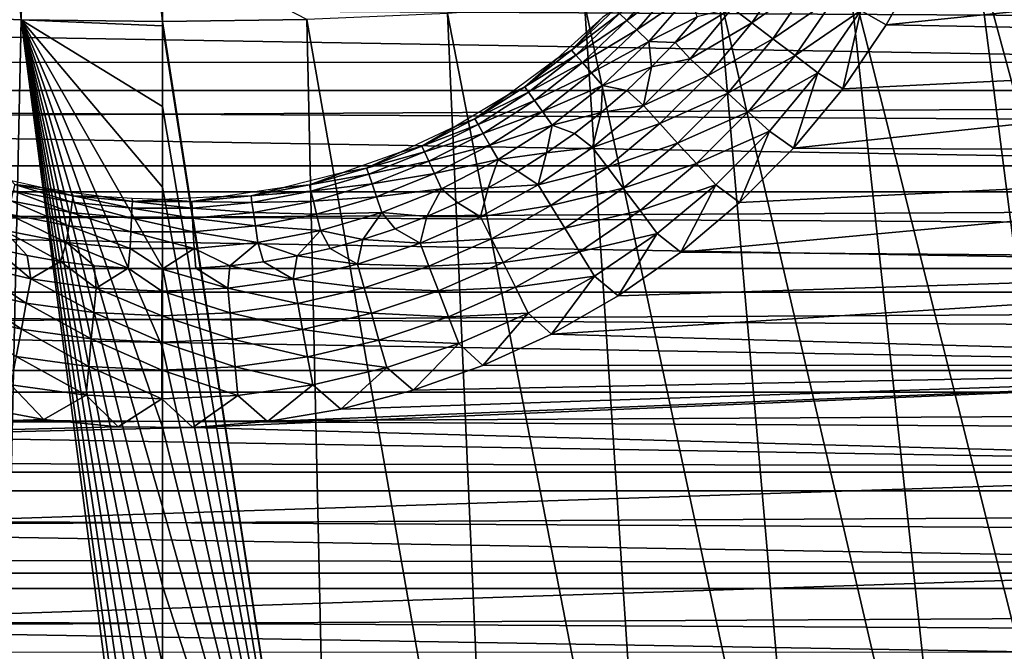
# Model space of a CAD drawing. Header units: millimetres. Extents: x -300 to 300, y -500 to 500.
# Tile 422 of 656: x -2 to 15, y -129 to -118. Entities that reach past the tile are written whole.
import ezdxf

# ---------------------------------------------------------------- set-up
doc = ezdxf.new("R2010")
doc.units = ezdxf.units.MM
doc.header["$LTSCALE"] = 81.481481
for name, color, linetype in [('19', 7, 'CONTINUOUS'), ('20', 7, 'CONTINUOUS'), ('34', 7, 'CONTINUOUS'), ('5', 7, 'CONTINUOUS'), ('51', 7, 'CONTINUOUS'), ('52', 7, 'CONTINUOUS'), ('6', 7, 'CONTINUOUS'), ('63', 7, 'CONTINUOUS')]:
    doc.layers.add(name, color=color, linetype=linetype)

msp = doc.modelspace()

# ---------------------------------------------------------------- linework, layer by layer
at = {"layer": '19', "color": 7, "linetype": 'CONTINUOUS'}
for points in [[(14.214, -116.495, 77.196), (19.152, -134.77, 77.173), (16.375, -116.029, 77.184), (14.214, -116.495, 77.196)], [(0, -117.77, 77.229), (2.519, -117.735, 77.228), (0, -116.419, 77.228), (0, -117.77, 77.229)], [(11.993, -116.887, 77.206), (16.623, -135.309, 77.188), (14.214, -116.495, 77.196), (11.993, -116.887, 77.206)], [(16.623, -135.309, 77.188), (19.152, -134.77, 77.173), (14.214, -116.495, 77.196), (16.623, -135.309, 77.188)], [(9.714, -117.206, 77.214), (14.026, -135.763, 77.201), (11.993, -116.887, 77.206), (9.714, -117.206, 77.214)], [(14.026, -135.763, 77.201), (16.623, -135.309, 77.188), (11.993, -116.887, 77.206), (14.026, -135.763, 77.201)], [(7.376, -117.454, 77.22), (11.361, -136.133, 77.212), (9.714, -117.206, 77.214), (7.376, -117.454, 77.22)], [(11.361, -136.133, 77.212), (14.026, -135.763, 77.201), (9.714, -117.206, 77.214), (11.361, -136.133, 77.212)], [(4.978, -117.63, 77.225), (8.626, -136.419, 77.221), (7.376, -117.454, 77.22), (4.978, -117.63, 77.225)], [(8.626, -136.419, 77.221), (11.361, -136.133, 77.212), (7.376, -117.454, 77.22), (8.626, -136.419, 77.221)], [(2.519, -117.735, 77.228), (5.821, -136.623, 77.227), (4.978, -117.63, 77.225), (2.519, -117.735, 77.228)], [(5.821, -136.623, 77.227), (8.626, -136.419, 77.221), (4.978, -117.63, 77.225), (5.821, -136.623, 77.227)], [(0, -117.77, 77.229), (2.946, -136.745, 77.231), (2.519, -117.735, 77.228), (0, -117.77, 77.229)], [(0, -117.84, 77.229), (2.946, -136.745, 77.231), (0, -117.77, 77.229), (0, -117.84, 77.229)], [(0, -119.255, 77.23), (2.946, -136.745, 77.231), (0, -117.84, 77.229), (0, -119.255, 77.23)], [(2.946, -136.745, 77.231), (5.821, -136.623, 77.227), (2.519, -117.735, 77.228), (2.946, -136.745, 77.231)], [(0, -120.665, 77.231), (2.946, -136.745, 77.231), (0, -119.255, 77.23), (0, -120.665, 77.231)], [(0, -122.07, 77.232), (2.946, -136.745, 77.231), (0, -120.665, 77.231), (0, -122.07, 77.232)], [(0, -123.469, 77.233), (2.946, -136.745, 77.231), (0, -122.07, 77.232), (0, -123.469, 77.233)], [(0, -124.863, 77.234), (2.946, -136.745, 77.231), (0, -123.469, 77.233), (0, -124.863, 77.234)], [(0, -126.252, 77.234), (2.946, -136.745, 77.231), (0, -124.863, 77.234), (0, -126.252, 77.234)], [(0, -127.635, 77.235), (2.946, -136.745, 77.231), (0, -126.252, 77.234), (0, -127.635, 77.235)], [(0, -129.013, 77.235), (2.946, -136.745, 77.231), (0, -127.635, 77.235), (0, -129.013, 77.235)]]:
    msp.add_3dface(points, dxfattribs=at)
at = {"layer": '20', "color": 7, "linetype": 'CONTINUOUS'}
for points in [[(-2.474, -117.736, 77.228), (-4.062, -98.397, 77.197), (-4.89, -117.635, 77.225), (-2.474, -117.736, 77.228)], [(-2.055, -98.482, 77.199), (-4.062, -98.397, 77.197), (-2.474, -117.736, 77.228), (-2.055, -98.482, 77.199)], [(0, -117.77, 77.229), (-2.055, -98.482, 77.199), (-2.474, -117.736, 77.228), (0, -117.77, 77.229)], [(0, -117.77, 77.229), (0, -116.419, 77.228), (-2.055, -98.482, 77.199), (0, -117.77, 77.229)], [(-2.474, -117.736, 77.228), (-4.89, -117.635, 77.225), (-2.893, -136.746, 77.231), (-2.474, -117.736, 77.228)], [(0, -136.785, 77.232), (-2.474, -117.736, 77.228), (-2.893, -136.746, 77.231), (0, -136.785, 77.232)], [(0, -136.785, 77.232), (0, -135.829, 77.233), (-2.474, -117.736, 77.228), (0, -136.785, 77.232)], [(0, -135.829, 77.233), (0, -134.476, 77.234), (-2.474, -117.736, 77.228), (0, -135.829, 77.233)], [(0, -134.476, 77.234), (0, -133.118, 77.234), (-2.474, -117.736, 77.228), (0, -134.476, 77.234)], [(0, -133.118, 77.234), (0, -131.755, 77.234), (-2.474, -117.736, 77.228), (0, -133.118, 77.234)], [(0, -131.755, 77.234), (0, -130.387, 77.235), (-2.474, -117.736, 77.228), (0, -131.755, 77.234)], [(0, -130.387, 77.235), (0, -129.013, 77.235), (-2.474, -117.736, 77.228), (0, -130.387, 77.235)], [(0, -129.013, 77.235), (0, -127.635, 77.235), (-2.474, -117.736, 77.228), (0, -129.013, 77.235)], [(0, -127.635, 77.235), (0, -126.252, 77.234), (-2.474, -117.736, 77.228), (0, -127.635, 77.235)], [(0, -126.252, 77.234), (0, -124.863, 77.234), (-2.474, -117.736, 77.228), (0, -126.252, 77.234)], [(0, -124.863, 77.234), (0, -123.469, 77.233), (-2.474, -117.736, 77.228), (0, -124.863, 77.234)], [(0, -123.469, 77.233), (0, -122.07, 77.232), (-2.474, -117.736, 77.228), (0, -123.469, 77.233)], [(0, -122.07, 77.232), (0, -120.665, 77.231), (-2.474, -117.736, 77.228), (0, -122.07, 77.232)], [(0, -120.665, 77.231), (0, -119.255, 77.23), (-2.474, -117.736, 77.228), (0, -120.665, 77.231)], [(0, -119.255, 77.23), (0, -117.84, 77.229), (-2.474, -117.736, 77.228), (0, -119.255, 77.23)], [(0, -117.84, 77.229), (0, -117.77, 77.229), (-2.474, -117.736, 77.228), (0, -117.84, 77.229)]]:
    msp.add_3dface(points, dxfattribs=at)
at = {"layer": '34', "color": 7, "linetype": 'CONTINUOUS'}
for points in [[(52.51, -117.19, 501.493), (52.235, -118.972, 501.493), (-52.51, -117.19, 501.493), (52.51, -117.19, 501.493)], [(-52.51, -117.19, 501.493), (52.235, -118.972, 501.493), (-52.235, -118.972, 501.493), (-52.51, -117.19, 501.493)], [(52.235, -118.972, 501.493), (51.9, -120.743, 501.493), (-52.235, -118.972, 501.493), (52.235, -118.972, 501.493)], [(-52.235, -118.972, 501.493), (51.9, -120.743, 501.493), (-51.9, -120.743, 501.493), (-52.235, -118.972, 501.493)], [(51.9, -120.743, 501.493), (51.504, -122.502, 501.493), (-51.9, -120.743, 501.493), (51.9, -120.743, 501.493)], [(-51.9, -120.743, 501.493), (51.504, -122.502, 501.493), (-51.504, -122.502, 501.493), (-51.9, -120.743, 501.493)], [(51.504, -122.502, 501.493), (51.049, -124.247, 501.493), (-51.504, -122.502, 501.493), (51.504, -122.502, 501.493)], [(-51.504, -122.502, 501.493), (51.049, -124.247, 501.493), (-51.049, -124.247, 501.493), (-51.504, -122.502, 501.493)], [(51.049, -124.247, 501.493), (50.535, -125.975, 501.493), (-51.049, -124.247, 501.493), (51.049, -124.247, 501.493)], [(-51.049, -124.247, 501.493), (50.535, -125.975, 501.493), (-50.535, -125.975, 501.493), (-51.049, -124.247, 501.493)], [(50.535, -125.975, 501.493), (49.963, -127.684, 501.493), (-50.535, -125.975, 501.493), (50.535, -125.975, 501.493)], [(-50.535, -125.975, 501.493), (49.963, -127.684, 501.493), (-49.963, -127.684, 501.493), (-50.535, -125.975, 501.493)], [(49.963, -127.684, 501.493), (49.332, -129.373, 501.493), (-49.963, -127.684, 501.493), (49.963, -127.684, 501.493)], [(-49.963, -127.684, 501.493), (49.332, -129.373, 501.493), (-49.332, -129.373, 501.493), (-49.963, -127.684, 501.493)]]:
    msp.add_3dface(points, dxfattribs=at)
at = {"layer": '5', "color": 7, "linetype": 'CONTINUOUS'}
for points in [[(161.625, -116.663, 11), (161.57, -118.481, 11), (-161.625, -116.664, 11), (161.625, -116.663, 11)], [(161.57, -118.481, 11), (-161.57, -118.482, 11), (-161.625, -116.664, 11), (161.57, -118.481, 11)], [(161.57, -118.481, 11), (161.514, -120.289, 11), (-161.57, -118.482, 11), (161.57, -118.481, 11)], [(161.514, -120.289, 11), (-161.514, -120.289, 11), (-161.57, -118.482, 11), (161.514, -120.289, 11)], [(161.514, -120.289, 11), (161.457, -122.085, 11), (-161.514, -120.289, 11), (161.514, -120.289, 11)], [(161.457, -122.085, 11), (-161.457, -122.086, 11), (-161.514, -120.289, 11), (161.457, -122.085, 11)], [(161.457, -122.085, 11), (161.398, -123.871, 11), (-161.457, -122.086, 11), (161.457, -122.085, 11)], [(161.398, -123.871, 11), (-161.398, -123.872, 11), (-161.457, -122.086, 11), (161.398, -123.871, 11)], [(161.398, -123.871, 11), (161.339, -125.648, 11), (-161.398, -123.872, 11), (161.398, -123.871, 11)], [(161.339, -125.648, 11), (-161.339, -125.648, 11), (-161.398, -123.872, 11), (161.339, -125.648, 11)], [(161.339, -125.648, 11), (161.278, -127.414, 11), (-161.339, -125.648, 11), (161.339, -125.648, 11)], [(161.278, -127.414, 11), (-161.278, -127.414, 11), (-161.339, -125.648, 11), (161.278, -127.414, 11)], [(161.278, -127.414, 11), (161.217, -129.17, 11), (-161.278, -127.414, 11), (161.278, -127.414, 11)], [(161.217, -129.17, 11), (-161.217, -129.171, 11), (-161.278, -127.414, 11), (161.217, -129.17, 11)]]:
    msp.add_3dface(points, dxfattribs=at)
at = {"layer": '51', "color": 7, "linetype": 'CONTINUOUS'}
for points in [[(13.309, -116.645, 545.993), (12.206, -117.574, 545.96), (12.649, -117.828, 545.993), (13.309, -116.645, 545.993)], [(10.299, -117.792, 545.479), (10.974, -116.809, 545.479), (9.956, -117.533, 545.2), (10.299, -117.792, 545.479)], [(10.299, -117.792, 545.479), (11.366, -117.052, 545.701), (10.974, -116.809, 545.479), (10.299, -117.792, 545.479)], [(10.667, -118.071, 545.701), (11.366, -117.052, 545.701), (10.299, -117.792, 545.479), (10.667, -118.071, 545.701)], [(10.667, -118.071, 545.701), (11.779, -117.308, 545.862), (11.366, -117.052, 545.701), (10.667, -118.071, 545.701)], [(11.054, -118.364, 545.862), (11.779, -117.308, 545.862), (10.667, -118.071, 545.701), (11.054, -118.364, 545.862)], [(11.054, -118.364, 545.862), (12.206, -117.574, 545.96), (11.779, -117.308, 545.862), (11.054, -118.364, 545.862)], [(9.219, -118.42, 545.2), (9.956, -117.533, 545.2), (8.956, -118.132, 544.87), (9.219, -118.42, 545.2)], [(8.956, -118.132, 544.87), (9.956, -117.533, 545.2), (9.344, -117.683, 544.87), (8.956, -118.132, 544.87)], [(9.219, -118.42, 545.2), (10.299, -117.792, 545.479), (9.956, -117.533, 545.2), (9.219, -118.42, 545.2)], [(11.455, -118.667, 545.96), (12.206, -117.574, 545.96), (11.054, -118.364, 545.862), (11.455, -118.667, 545.96)], [(12.206, -117.574, 545.96), (11.455, -118.667, 545.96), (11.888, -118.942, 545.993), (12.206, -117.574, 545.96)], [(12.649, -117.828, 545.993), (12.206, -117.574, 545.96), (11.888, -118.942, 545.993), (12.649, -117.828, 545.993)], [(9.536, -118.709, 545.479), (10.299, -117.792, 545.479), (9.219, -118.42, 545.2), (9.536, -118.709, 545.479)], [(9.536, -118.709, 545.479), (10.667, -118.071, 545.701), (10.299, -117.792, 545.479), (9.536, -118.709, 545.479)], [(8.546, -118.562, 544.87), (9.219, -118.42, 545.2), (8.956, -118.132, 544.87), (8.546, -118.562, 544.87)], [(9.877, -119.021, 545.701), (10.667, -118.071, 545.701), (9.536, -118.709, 545.479), (9.877, -119.021, 545.701)], [(9.877, -119.021, 545.701), (11.054, -118.364, 545.862), (10.667, -118.071, 545.701), (9.877, -119.021, 545.701)], [(10.236, -119.348, 545.862), (11.054, -118.364, 545.862), (9.877, -119.021, 545.701), (10.236, -119.348, 545.862)], [(10.236, -119.348, 545.862), (11.455, -118.667, 545.96), (11.054, -118.364, 545.862), (10.236, -119.348, 545.862)], [(8.115, -118.971, 544.87), (8.403, -119.235, 545.2), (8.546, -118.562, 544.87), (8.115, -118.971, 544.87)], [(8.403, -119.235, 545.2), (9.536, -118.709, 545.479), (9.219, -118.42, 545.2), (8.403, -119.235, 545.2)], [(8.403, -119.235, 545.2), (9.219, -118.42, 545.2), (8.546, -118.562, 544.87), (8.403, -119.235, 545.2)], [(8.692, -119.552, 545.479), (9.536, -118.709, 545.479), (8.403, -119.235, 545.2), (8.692, -119.552, 545.479)], [(8.692, -119.552, 545.479), (9.877, -119.021, 545.701), (9.536, -118.709, 545.479), (8.692, -119.552, 545.479)], [(10.607, -119.687, 545.96), (11.455, -118.667, 545.96), (10.236, -119.348, 545.862), (10.607, -119.687, 545.96)], [(11.455, -118.667, 545.96), (10.607, -119.687, 545.96), (11.03, -119.98, 545.993), (11.455, -118.667, 545.96)], [(11.888, -118.942, 545.993), (11.455, -118.667, 545.96), (11.03, -119.98, 545.993), (11.888, -118.942, 545.993)], [(7.665, -119.358, 544.87), (8.403, -119.235, 545.2), (8.115, -118.971, 544.87), (7.665, -119.358, 544.87)], [(9.002, -119.893, 545.701), (9.877, -119.021, 545.701), (8.692, -119.552, 545.479), (9.002, -119.893, 545.701)], [(9.002, -119.893, 545.701), (10.236, -119.348, 545.862), (9.877, -119.021, 545.701), (9.002, -119.893, 545.701)], [(7.515, -119.97, 545.2), (8.692, -119.552, 545.479), (8.403, -119.235, 545.2), (7.515, -119.97, 545.2)], [(7.515, -119.97, 545.2), (8.403, -119.235, 545.2), (7.665, -119.358, 544.87), (7.515, -119.97, 545.2)], [(7.197, -119.723, 544.87), (7.515, -119.97, 545.2), (7.665, -119.358, 544.87), (7.197, -119.723, 544.87)], [(9.329, -120.253, 545.862), (10.236, -119.348, 545.862), (9.002, -119.893, 545.701), (9.329, -120.253, 545.862)], [(9.329, -120.253, 545.862), (10.607, -119.687, 545.96), (10.236, -119.348, 545.862), (9.329, -120.253, 545.862)], [(7.773, -120.313, 545.479), (8.692, -119.552, 545.479), (7.515, -119.97, 545.2), (7.773, -120.313, 545.479)], [(7.773, -120.313, 545.479), (9.002, -119.893, 545.701), (8.692, -119.552, 545.479), (7.773, -120.313, 545.479)], [(6.711, -120.064, 544.87), (7.515, -119.97, 545.2), (7.197, -119.723, 544.87), (6.711, -120.064, 544.87)], [(9.668, -120.625, 545.96), (10.607, -119.687, 545.96), (9.329, -120.253, 545.862), (9.668, -120.625, 545.96)], [(10.607, -119.687, 545.96), (9.668, -120.625, 545.96), (10.085, -120.935, 545.993), (10.607, -119.687, 545.96)], [(11.03, -119.98, 545.993), (10.607, -119.687, 545.96), (10.085, -120.935, 545.993), (11.03, -119.98, 545.993)], [(8.051, -120.682, 545.701), (9.002, -119.893, 545.701), (7.773, -120.313, 545.479), (8.051, -120.682, 545.701)], [(8.051, -120.682, 545.701), (9.329, -120.253, 545.862), (9.002, -119.893, 545.701), (8.051, -120.682, 545.701)], [(6.209, -120.382, 544.87), (6.563, -120.621, 545.2), (6.711, -120.064, 544.87), (6.209, -120.382, 544.87)], [(6.563, -120.621, 545.2), (7.773, -120.313, 545.479), (7.515, -119.97, 545.2), (6.563, -120.621, 545.2)], [(6.563, -120.621, 545.2), (7.515, -119.97, 545.2), (6.711, -120.064, 544.87), (6.563, -120.621, 545.2)], [(8.344, -121.07, 545.862), (9.329, -120.253, 545.862), (8.051, -120.682, 545.701), (8.344, -121.07, 545.862)], [(8.344, -121.07, 545.862), (9.668, -120.625, 545.96), (9.329, -120.253, 545.862), (8.344, -121.07, 545.862)], [(5.692, -120.674, 544.87), (6.563, -120.621, 545.2), (6.209, -120.382, 544.87), (5.692, -120.674, 544.87)], [(6.788, -120.987, 545.479), (7.773, -120.313, 545.479), (6.563, -120.621, 545.2), (6.788, -120.987, 545.479)], [(6.788, -120.987, 545.479), (8.051, -120.682, 545.701), (7.773, -120.313, 545.479), (6.788, -120.987, 545.479)], [(5.555, -121.181, 545.2), (6.788, -120.987, 545.479), (6.563, -120.621, 545.2), (5.555, -121.181, 545.2)], [(5.555, -121.181, 545.2), (6.563, -120.621, 545.2), (5.692, -120.674, 544.87), (5.555, -121.181, 545.2)], [(8.646, -121.472, 545.96), (9.668, -120.625, 545.96), (8.344, -121.07, 545.862), (8.646, -121.472, 545.96)], [(9.668, -120.625, 545.96), (8.646, -121.472, 545.96), (9.059, -121.799, 545.993), (9.668, -120.625, 545.96)], [(10.085, -120.935, 545.993), (9.668, -120.625, 545.96), (9.059, -121.799, 545.993), (10.085, -120.935, 545.993)], [(5.162, -120.94, 544.87), (5.555, -121.181, 545.2), (5.692, -120.674, 544.87), (5.162, -120.94, 544.87)], [(7.031, -121.379, 545.701), (8.051, -120.682, 545.701), (6.788, -120.987, 545.479), (7.031, -121.379, 545.701)], [(7.031, -121.379, 545.701), (8.344, -121.07, 545.862), (8.051, -120.682, 545.701), (7.031, -121.379, 545.701)], [(4.619, -121.18, 544.87), (5.555, -121.181, 545.2), (5.162, -120.94, 544.87), (4.619, -121.18, 544.87)], [(5.746, -121.566, 545.479), (6.788, -120.987, 545.479), (5.555, -121.181, 545.2), (5.746, -121.566, 545.479)], [(5.746, -121.566, 545.479), (7.031, -121.379, 545.701), (6.788, -120.987, 545.479), (5.746, -121.566, 545.479)], [(7.286, -121.793, 545.862), (8.344, -121.07, 545.862), (7.031, -121.379, 545.701), (7.286, -121.793, 545.862)], [(7.286, -121.793, 545.862), (8.646, -121.472, 545.96), (8.344, -121.07, 545.862), (7.286, -121.793, 545.862)], [(4.065, -121.393, 544.87), (4.499, -121.646, 545.2), (4.619, -121.18, 544.87), (4.065, -121.393, 544.87)], [(4.499, -121.646, 545.2), (5.555, -121.181, 545.2), (4.619, -121.18, 544.87), (4.499, -121.646, 545.2)], [(4.499, -121.646, 545.2), (5.746, -121.566, 545.479), (5.555, -121.181, 545.2), (4.499, -121.646, 545.2)], [(3.501, -121.579, 544.87), (4.499, -121.646, 545.2), (4.065, -121.393, 544.87), (3.501, -121.579, 544.87)], [(5.951, -121.979, 545.701), (7.031, -121.379, 545.701), (5.746, -121.566, 545.479), (5.951, -121.979, 545.701)], [(5.951, -121.979, 545.701), (7.286, -121.793, 545.862), (7.031, -121.379, 545.701), (5.951, -121.979, 545.701)], [(7.551, -122.22, 545.96), (8.646, -121.472, 545.96), (7.286, -121.793, 545.862), (7.551, -122.22, 545.96)], [(8.646, -121.472, 545.96), (7.551, -122.22, 545.96), (7.96, -122.567, 545.993), (8.646, -121.472, 545.96)], [(9.059, -121.799, 545.993), (8.646, -121.472, 545.96), (7.96, -122.567, 545.993), (9.059, -121.799, 545.993)], [(2.928, -121.737, 544.87), (3.406, -122.012, 545.2), (3.501, -121.579, 544.87), (2.928, -121.737, 544.87)], [(3.406, -122.012, 545.2), (4.499, -121.646, 545.2), (3.501, -121.579, 544.87), (3.406, -122.012, 545.2)], [(3.406, -122.012, 545.2), (4.654, -122.047, 545.479), (4.499, -121.646, 545.2), (3.406, -122.012, 545.2)], [(4.654, -122.047, 545.479), (5.746, -121.566, 545.479), (4.499, -121.646, 545.2), (4.654, -122.047, 545.479)], [(4.654, -122.047, 545.479), (5.951, -121.979, 545.701), (5.746, -121.566, 545.479), (4.654, -122.047, 545.479)], [(-3.428, -122.005, 545.2), (-2.306, -122.27, 545.2), (-2.95, -121.732, 544.87), (-3.428, -122.005, 545.2)], [(-2.95, -121.732, 544.87), (-2.306, -122.27, 545.2), (-2.371, -121.862, 544.87), (-2.95, -121.732, 544.87)], [(2.349, -121.867, 544.87), (3.406, -122.012, 545.2), (2.928, -121.737, 544.87), (2.349, -121.867, 544.87)], [(6.167, -122.415, 545.862), (7.286, -121.793, 545.862), (5.951, -121.979, 545.701), (6.167, -122.415, 545.862)], [(6.167, -122.415, 545.862), (7.551, -122.22, 545.96), (7.286, -121.793, 545.862), (6.167, -122.415, 545.862)], [(-3.546, -122.418, 545.479), (-2.385, -122.692, 545.479), (-3.428, -122.005, 545.2), (-3.546, -122.418, 545.479)], [(-3.428, -122.005, 545.2), (-2.385, -122.692, 545.479), (-2.306, -122.27, 545.2), (-3.428, -122.005, 545.2)], [(-2.371, -121.862, 544.87), (-2.306, -122.27, 545.2), (-1.786, -121.964, 544.87), (-2.371, -121.862, 544.87)], [(-2.306, -122.27, 545.2), (-1.164, -122.431, 545.2), (-1.786, -121.964, 544.87), (-2.306, -122.27, 545.2)], [(-1.786, -121.964, 544.87), (-1.164, -122.431, 545.2), (-1.197, -122.037, 544.87), (-1.786, -121.964, 544.87)], [(1.174, -122.04, 544.87), (2.283, -122.275, 545.2), (1.764, -121.968, 544.87), (1.174, -122.04, 544.87)], [(1.764, -121.968, 544.87), (2.283, -122.275, 545.2), (2.349, -121.867, 544.87), (1.764, -121.968, 544.87)], [(2.283, -122.275, 545.2), (3.406, -122.012, 545.2), (2.349, -121.867, 544.87), (2.283, -122.275, 545.2)], [(2.283, -122.275, 545.2), (3.523, -122.425, 545.479), (3.406, -122.012, 545.2), (2.283, -122.275, 545.2)], [(3.523, -122.425, 545.479), (4.654, -122.047, 545.479), (3.406, -122.012, 545.2), (3.523, -122.425, 545.479)], [(4.82, -122.477, 545.701), (5.951, -121.979, 545.701), (4.654, -122.047, 545.479), (4.82, -122.477, 545.701)], [(4.82, -122.477, 545.701), (6.167, -122.415, 545.862), (5.951, -121.979, 545.701), (4.82, -122.477, 545.701)], [(-1.197, -122.037, 544.87), (-1.164, -122.431, 545.2), (-0.605, -122.082, 544.87), (-1.197, -122.037, 544.87)], [(-1.164, -122.431, 545.2), (-0.012, -122.485, 545.2), (-0.605, -122.082, 544.87), (-1.164, -122.431, 545.2)], [(-0.605, -122.082, 544.87), (-0.012, -122.485, 545.2), (-0.011, -122.097, 544.87), (-0.605, -122.082, 544.87)], [(-0.012, -122.485, 545.2), (1.14, -122.433, 545.2), (-0.011, -122.097, 544.87), (-0.012, -122.485, 545.2)], [(-0.011, -122.097, 544.87), (1.14, -122.433, 545.2), (0.582, -122.083, 544.87), (-0.011, -122.097, 544.87)], [(0.582, -122.083, 544.87), (1.14, -122.433, 545.2), (1.174, -122.04, 544.87), (0.582, -122.083, 544.87)], [(1.14, -122.433, 545.2), (2.283, -122.275, 545.2), (1.174, -122.04, 544.87), (1.14, -122.433, 545.2)], [(3.523, -122.425, 545.479), (4.82, -122.477, 545.701), (4.654, -122.047, 545.479), (3.523, -122.425, 545.479)], [(-2.385, -122.692, 545.479), (-1.204, -122.858, 545.479), (-2.306, -122.27, 545.2), (-2.385, -122.692, 545.479)], [(-2.306, -122.27, 545.2), (-1.204, -122.858, 545.479), (-1.164, -122.431, 545.2), (-2.306, -122.27, 545.2)], [(1.14, -122.433, 545.2), (2.361, -122.697, 545.479), (2.283, -122.275, 545.2), (1.14, -122.433, 545.2)], [(2.361, -122.697, 545.479), (3.523, -122.425, 545.479), (2.283, -122.275, 545.2), (2.361, -122.697, 545.479)], [(6.391, -122.865, 545.96), (7.551, -122.22, 545.96), (6.167, -122.415, 545.862), (6.391, -122.865, 545.96)], [(7.551, -122.22, 545.96), (6.391, -122.865, 545.96), (6.796, -123.232, 545.993), (7.551, -122.22, 545.96)], [(7.96, -122.567, 545.993), (7.551, -122.22, 545.96), (6.796, -123.232, 545.993), (7.96, -122.567, 545.993)], [(-3.673, -122.862, 545.701), (-2.47, -123.146, 545.701), (-3.546, -122.418, 545.479), (-3.673, -122.862, 545.701)], [(-3.546, -122.418, 545.479), (-2.47, -123.146, 545.701), (-2.385, -122.692, 545.479), (-3.546, -122.418, 545.479)], [(-1.204, -122.858, 545.479), (-0.012, -122.915, 545.479), (-1.164, -122.431, 545.2), (-1.204, -122.858, 545.479)], [(-1.164, -122.431, 545.2), (-0.012, -122.915, 545.479), (-0.012, -122.485, 545.2), (-1.164, -122.431, 545.2)], [(-0.012, -122.485, 545.2), (1.18, -122.861, 545.479), (1.14, -122.433, 545.2), (-0.012, -122.485, 545.2)], [(-0.012, -122.915, 545.479), (1.18, -122.861, 545.479), (-0.012, -122.485, 545.2), (-0.012, -122.915, 545.479)], [(1.18, -122.861, 545.479), (2.361, -122.697, 545.479), (1.14, -122.433, 545.2), (1.18, -122.861, 545.479)], [(2.361, -122.697, 545.479), (3.649, -122.869, 545.701), (3.523, -122.425, 545.479), (2.361, -122.697, 545.479)], [(3.649, -122.869, 545.701), (4.82, -122.477, 545.701), (3.523, -122.425, 545.479), (3.649, -122.869, 545.701)], [(3.649, -122.869, 545.701), (4.996, -122.931, 545.862), (4.82, -122.477, 545.701), (3.649, -122.869, 545.701)], [(4.996, -122.931, 545.862), (6.167, -122.415, 545.862), (4.82, -122.477, 545.701), (4.996, -122.931, 545.862)], [(4.996, -122.931, 545.862), (6.391, -122.865, 545.96), (6.167, -122.415, 545.862), (4.996, -122.931, 545.862)], [(-2.47, -123.146, 545.701), (-1.247, -123.318, 545.701), (-2.385, -122.692, 545.479), (-2.47, -123.146, 545.701)], [(-2.385, -122.692, 545.479), (-1.247, -123.318, 545.701), (-1.204, -122.858, 545.479), (-2.385, -122.692, 545.479)], [(1.18, -122.861, 545.479), (2.446, -123.151, 545.701), (2.361, -122.697, 545.479), (1.18, -122.861, 545.479)], [(2.446, -123.151, 545.701), (3.649, -122.869, 545.701), (2.361, -122.697, 545.479), (2.446, -123.151, 545.701)], [(-3.673, -122.862, 545.701), (-2.56, -123.624, 545.862), (-2.47, -123.146, 545.701), (-3.673, -122.862, 545.701)], [(-1.247, -123.318, 545.701), (-0.012, -123.376, 545.701), (-1.204, -122.858, 545.479), (-1.247, -123.318, 545.701)], [(-1.204, -122.858, 545.479), (-0.012, -123.376, 545.701), (-0.012, -122.915, 545.479), (-1.204, -122.858, 545.479)], [(-0.012, -122.915, 545.479), (1.222, -123.32, 545.701), (1.18, -122.861, 545.479), (-0.012, -122.915, 545.479)], [(1.222, -123.32, 545.701), (2.446, -123.151, 545.701), (1.18, -122.861, 545.479), (1.222, -123.32, 545.701)], [(2.446, -123.151, 545.701), (3.781, -123.337, 545.862), (3.649, -122.869, 545.701), (2.446, -123.151, 545.701)], [(3.781, -123.337, 545.862), (4.996, -122.931, 545.862), (3.649, -122.869, 545.701), (3.781, -123.337, 545.862)], [(5.177, -123.4, 545.96), (6.391, -122.865, 545.96), (4.996, -122.931, 545.862), (5.177, -123.4, 545.96)], [(6.391, -122.865, 545.96), (5.177, -123.4, 545.96), (5.595, -123.783, 545.993), (6.391, -122.865, 545.96)], [(6.796, -123.232, 545.993), (6.391, -122.865, 545.96), (5.595, -123.783, 545.993), (6.796, -123.232, 545.993)], [(-0.012, -123.376, 545.701), (1.222, -123.32, 545.701), (-0.012, -122.915, 545.479), (-0.012, -123.376, 545.701)], [(3.781, -123.337, 545.862), (5.177, -123.4, 545.96), (4.996, -122.931, 545.862), (3.781, -123.337, 545.862)], [(-2.56, -123.624, 545.862), (-1.292, -123.802, 545.862), (-2.47, -123.146, 545.701), (-2.56, -123.624, 545.862)], [(-2.47, -123.146, 545.701), (-1.292, -123.802, 545.862), (-1.247, -123.318, 545.701), (-2.47, -123.146, 545.701)], [(1.222, -123.32, 545.701), (2.534, -123.629, 545.862), (2.446, -123.151, 545.701), (1.222, -123.32, 545.701)], [(2.534, -123.629, 545.862), (3.781, -123.337, 545.862), (2.446, -123.151, 545.701), (2.534, -123.629, 545.862)], [(-1.292, -123.802, 545.862), (-0.013, -123.862, 545.862), (-1.247, -123.318, 545.701), (-1.292, -123.802, 545.862)], [(-1.247, -123.318, 545.701), (-0.013, -123.862, 545.862), (-0.012, -123.376, 545.701), (-1.247, -123.318, 545.701)], [(-0.013, -123.862, 545.862), (1.266, -123.804, 545.862), (-0.012, -123.376, 545.701), (-0.013, -123.862, 545.862)], [(-0.012, -123.376, 545.701), (1.266, -123.804, 545.862), (1.222, -123.32, 545.701), (-0.012, -123.376, 545.701)], [(1.266, -123.804, 545.862), (2.534, -123.629, 545.862), (1.222, -123.32, 545.701), (1.266, -123.804, 545.862)], [(2.534, -123.629, 545.862), (3.918, -123.82, 545.96), (3.781, -123.337, 545.862), (2.534, -123.629, 545.862)], [(3.918, -123.82, 545.96), (5.177, -123.4, 545.96), (3.781, -123.337, 545.862), (3.918, -123.82, 545.96)], [(5.177, -123.4, 545.96), (3.918, -123.82, 545.96), (4.38, -124.216, 545.993), (5.177, -123.4, 545.96)], [(5.595, -123.783, 545.993), (5.177, -123.4, 545.96), (4.38, -124.216, 545.993), (5.595, -123.783, 545.993)], [(-2.653, -124.118, 545.96), (-1.339, -124.302, 545.96), (-2.56, -123.624, 545.862), (-2.653, -124.118, 545.96)], [(-2.56, -123.624, 545.862), (-1.339, -124.302, 545.96), (-1.292, -123.802, 545.862), (-2.56, -123.624, 545.862)], [(1.266, -123.804, 545.862), (2.626, -124.123, 545.96), (2.534, -123.629, 545.862), (1.266, -123.804, 545.862)], [(2.626, -124.123, 545.96), (3.918, -123.82, 545.96), (2.534, -123.629, 545.862), (2.626, -124.123, 545.96)], [(-1.339, -124.302, 545.96), (-0.013, -124.365, 545.96), (-1.292, -123.802, 545.862), (-1.339, -124.302, 545.96)], [(-1.292, -123.802, 545.862), (-0.013, -124.365, 545.96), (-0.013, -123.862, 545.862), (-1.292, -123.802, 545.862)], [(-0.013, -123.862, 545.862), (1.312, -124.305, 545.96), (1.266, -123.804, 545.862), (-0.013, -123.862, 545.862)], [(-0.013, -124.365, 545.96), (1.312, -124.305, 545.96), (-0.013, -123.862, 545.862), (-0.013, -124.365, 545.96)], [(1.312, -124.305, 545.96), (2.626, -124.123, 545.96), (1.266, -123.804, 545.862), (1.312, -124.305, 545.96)], [(3.918, -123.82, 545.96), (2.626, -124.123, 545.96), (3.117, -124.545, 545.993), (3.918, -123.82, 545.96)], [(4.38, -124.216, 545.993), (3.918, -123.82, 545.96), (3.117, -124.545, 545.993), (4.38, -124.216, 545.993)], [(-2.075, -124.73, 545.993), (-2.653, -124.118, 545.96), (-3.358, -124.491, 545.993), (-2.075, -124.73, 545.993)], [(-1.339, -124.302, 545.96), (-2.653, -124.118, 545.96), (-2.075, -124.73, 545.993), (-1.339, -124.302, 545.96)], [(2.626, -124.123, 545.96), (1.312, -124.305, 545.96), (1.83, -124.762, 545.993), (2.626, -124.123, 545.96)], [(3.117, -124.545, 545.993), (2.626, -124.123, 545.96), (1.83, -124.762, 545.993), (3.117, -124.545, 545.993)], [(-0.776, -124.855, 545.993), (-1.339, -124.302, 545.96), (-2.075, -124.73, 545.993), (-0.776, -124.855, 545.993)], [(-0.013, -124.365, 545.96), (-1.339, -124.302, 545.96), (-0.776, -124.855, 545.993), (-0.013, -124.365, 545.96)], [(0.529, -124.866, 545.993), (-0.013, -124.365, 545.96), (-0.776, -124.855, 545.993), (0.529, -124.866, 545.993)], [(1.312, -124.305, 545.96), (-0.013, -124.365, 545.96), (0.529, -124.866, 545.993), (1.312, -124.305, 545.96)], [(1.83, -124.762, 545.993), (1.312, -124.305, 545.96), (0.529, -124.866, 545.993), (1.83, -124.762, 545.993)]]:
    msp.add_3dface(points, dxfattribs=at)
at = {"layer": '52', "color": 7, "linetype": 'CONTINUOUS'}
for points in [[(8.114, -117.751, 543.619), (8.814, -116.945, 543.619), (7.985, -117.628, 543.139), (8.114, -117.751, 543.619)], [(8.114, -117.751, 543.619), (9, -117.092, 544.072), (8.814, -116.945, 543.619), (8.114, -117.751, 543.619)], [(8.286, -117.915, 544.072), (9, -117.092, 544.072), (8.114, -117.751, 543.619), (8.286, -117.915, 544.072)], [(8.286, -117.915, 544.072), (9.231, -117.273, 544.492), (9, -117.092, 544.072), (8.286, -117.915, 544.072)], [(8.498, -118.118, 544.492), (9.231, -117.273, 544.492), (8.286, -117.915, 544.072), (8.498, -118.118, 544.492)], [(8.498, -118.118, 544.492), (9.344, -117.683, 544.87), (9.231, -117.273, 544.492), (8.498, -118.118, 544.492)], [(7.149, -118.266, 542.64), (7.902, -117.549, 542.64), (7.688, -117.695, 542.132), (7.149, -118.266, 542.64)], [(7.902, -117.549, 542.64), (7.149, -118.266, 542.64), (7.985, -117.628, 543.139), (7.902, -117.549, 542.64)], [(6.897, -118.412, 542.132), (7.149, -118.266, 542.64), (7.688, -117.695, 542.132), (6.897, -118.412, 542.132)], [(7.149, -118.266, 542.64), (7.224, -118.353, 543.139), (7.985, -117.628, 543.139), (7.149, -118.266, 542.64)], [(7.224, -118.353, 543.139), (8.114, -117.751, 543.619), (7.985, -117.628, 543.139), (7.224, -118.353, 543.139)], [(8.956, -118.132, 544.87), (9.344, -117.683, 544.87), (8.498, -118.118, 544.492), (8.956, -118.132, 544.87)], [(7.34, -118.487, 543.619), (8.114, -117.751, 543.619), (7.224, -118.353, 543.139), (7.34, -118.487, 543.619)], [(7.34, -118.487, 543.619), (8.286, -117.915, 544.072), (8.114, -117.751, 543.619), (7.34, -118.487, 543.619)], [(7.496, -118.667, 544.072), (8.286, -117.915, 544.072), (7.34, -118.487, 543.619), (7.496, -118.667, 544.072)], [(7.496, -118.667, 544.072), (8.498, -118.118, 544.492), (8.286, -117.915, 544.072), (7.496, -118.667, 544.072)], [(7.688, -118.889, 544.492), (8.498, -118.118, 544.492), (7.496, -118.667, 544.072), (7.688, -118.889, 544.492)], [(7.688, -118.889, 544.492), (8.546, -118.562, 544.87), (8.498, -118.118, 544.492), (7.688, -118.889, 544.492)], [(8.546, -118.562, 544.87), (8.956, -118.132, 544.87), (8.498, -118.118, 544.492), (8.546, -118.562, 544.87)], [(6.04, -119.047, 542.132), (6.331, -118.908, 542.64), (6.897, -118.412, 542.132), (6.04, -119.047, 542.132)], [(6.331, -118.908, 542.64), (7.149, -118.266, 542.64), (6.897, -118.412, 542.132), (6.331, -118.908, 542.64)], [(7.149, -118.266, 542.64), (6.331, -118.908, 542.64), (7.224, -118.353, 543.139), (7.149, -118.266, 542.64)], [(6.331, -118.908, 542.64), (6.397, -119.001, 543.139), (7.224, -118.353, 543.139), (6.331, -118.908, 542.64)], [(6.397, -119.001, 543.139), (7.34, -118.487, 543.619), (7.224, -118.353, 543.139), (6.397, -119.001, 543.139)], [(6.5, -119.146, 543.619), (7.34, -118.487, 543.619), (6.397, -119.001, 543.139), (6.5, -119.146, 543.619)], [(6.5, -119.146, 543.619), (7.496, -118.667, 544.072), (7.34, -118.487, 543.619), (6.5, -119.146, 543.619)], [(8.115, -118.971, 544.87), (8.546, -118.562, 544.87), (7.688, -118.889, 544.492), (8.115, -118.971, 544.87)], [(6.638, -119.34, 544.072), (7.496, -118.667, 544.072), (6.5, -119.146, 543.619), (6.638, -119.34, 544.072)], [(6.638, -119.34, 544.072), (7.688, -118.889, 544.492), (7.496, -118.667, 544.072), (6.638, -119.34, 544.072)], [(5.455, -119.469, 542.64), (6.331, -118.908, 542.64), (6.04, -119.047, 542.132), (5.455, -119.469, 542.64)], [(6.331, -118.908, 542.64), (5.455, -119.469, 542.64), (6.397, -119.001, 543.139), (6.331, -118.908, 542.64)], [(6.808, -119.579, 544.492), (7.688, -118.889, 544.492), (6.638, -119.34, 544.072), (6.808, -119.579, 544.492)], [(6.808, -119.579, 544.492), (7.665, -119.358, 544.87), (7.688, -118.889, 544.492), (6.808, -119.579, 544.492)], [(7.665, -119.358, 544.87), (8.115, -118.971, 544.87), (7.688, -118.889, 544.492), (7.665, -119.358, 544.87)], [(5.125, -119.595, 542.132), (5.455, -119.469, 542.64), (6.04, -119.047, 542.132), (5.125, -119.595, 542.132)], [(5.455, -119.469, 542.64), (5.513, -119.569, 543.139), (6.397, -119.001, 543.139), (5.455, -119.469, 542.64)], [(5.513, -119.569, 543.139), (6.5, -119.146, 543.619), (6.397, -119.001, 543.139), (5.513, -119.569, 543.139)], [(5.601, -119.723, 543.619), (6.5, -119.146, 543.619), (5.513, -119.569, 543.139), (5.601, -119.723, 543.619)], [(5.601, -119.723, 543.619), (6.638, -119.34, 544.072), (6.5, -119.146, 543.619), (5.601, -119.723, 543.619)], [(5.72, -119.929, 544.072), (6.638, -119.34, 544.072), (5.601, -119.723, 543.619), (5.72, -119.929, 544.072)], [(5.72, -119.929, 544.072), (6.808, -119.579, 544.492), (6.638, -119.34, 544.072), (5.72, -119.929, 544.072)], [(7.197, -119.723, 544.87), (7.665, -119.358, 544.87), (6.808, -119.579, 544.492), (7.197, -119.723, 544.87)], [(4.16, -120.051, 542.132), (4.53, -119.945, 542.64), (5.125, -119.595, 542.132), (4.16, -120.051, 542.132)], [(4.53, -119.945, 542.64), (5.455, -119.469, 542.64), (5.125, -119.595, 542.132), (4.53, -119.945, 542.64)], [(5.455, -119.469, 542.64), (4.53, -119.945, 542.64), (5.513, -119.569, 543.139), (5.455, -119.469, 542.64)], [(4.53, -119.945, 542.64), (4.578, -120.049, 543.139), (5.513, -119.569, 543.139), (4.53, -119.945, 542.64)], [(4.578, -120.049, 543.139), (5.601, -119.723, 543.619), (5.513, -119.569, 543.139), (4.578, -120.049, 543.139)], [(5.867, -120.183, 544.492), (6.808, -119.579, 544.492), (5.72, -119.929, 544.072), (5.867, -120.183, 544.492)], [(5.867, -120.183, 544.492), (6.711, -120.064, 544.87), (6.808, -119.579, 544.492), (5.867, -120.183, 544.492)], [(6.711, -120.064, 544.87), (7.197, -119.723, 544.87), (6.808, -119.579, 544.492), (6.711, -120.064, 544.87)], [(4.652, -120.211, 543.619), (5.601, -119.723, 543.619), (4.578, -120.049, 543.139), (4.652, -120.211, 543.619)], [(4.652, -120.211, 543.619), (5.72, -119.929, 544.072), (5.601, -119.723, 543.619), (4.652, -120.211, 543.619)], [(3.565, -120.33, 542.64), (4.53, -119.945, 542.64), (4.16, -120.051, 542.132), (3.565, -120.33, 542.64)], [(4.53, -119.945, 542.64), (3.565, -120.33, 542.64), (4.578, -120.049, 543.139), (4.53, -119.945, 542.64)], [(4.75, -120.428, 544.072), (5.72, -119.929, 544.072), (4.652, -120.211, 543.619), (4.75, -120.428, 544.072)], [(4.75, -120.428, 544.072), (5.867, -120.183, 544.492), (5.72, -119.929, 544.072), (4.75, -120.428, 544.072)], [(3.156, -120.41, 542.132), (3.565, -120.33, 542.64), (4.16, -120.051, 542.132), (3.156, -120.41, 542.132)], [(3.565, -120.33, 542.64), (3.602, -120.439, 543.139), (4.578, -120.049, 543.139), (3.565, -120.33, 542.64)], [(3.602, -120.439, 543.139), (4.652, -120.211, 543.619), (4.578, -120.049, 543.139), (3.602, -120.439, 543.139)], [(6.209, -120.382, 544.87), (6.711, -120.064, 544.87), (5.867, -120.183, 544.492), (6.209, -120.382, 544.87)], [(3.66, -120.607, 543.619), (4.652, -120.211, 543.619), (3.602, -120.439, 543.139), (3.66, -120.607, 543.619)], [(3.66, -120.607, 543.619), (4.75, -120.428, 544.072), (4.652, -120.211, 543.619), (3.66, -120.607, 543.619)], [(4.872, -120.695, 544.492), (5.867, -120.183, 544.492), (4.75, -120.428, 544.072), (4.872, -120.695, 544.492)], [(4.872, -120.695, 544.492), (5.692, -120.674, 544.87), (5.867, -120.183, 544.492), (4.872, -120.695, 544.492)], [(5.692, -120.674, 544.87), (6.209, -120.382, 544.87), (5.867, -120.183, 544.492), (5.692, -120.674, 544.87)], [(2.121, -120.669, 542.132), (2.566, -120.622, 542.64), (3.156, -120.41, 542.132), (2.121, -120.669, 542.132)], [(2.566, -120.622, 542.64), (3.565, -120.33, 542.64), (3.156, -120.41, 542.132), (2.566, -120.622, 542.64)], [(3.565, -120.33, 542.64), (2.566, -120.622, 542.64), (3.602, -120.439, 543.139), (3.565, -120.33, 542.64)], [(2.566, -120.622, 542.64), (2.593, -120.734, 543.139), (3.602, -120.439, 543.139), (2.566, -120.622, 542.64)], [(2.593, -120.734, 543.139), (3.66, -120.607, 543.619), (3.602, -120.439, 543.139), (2.593, -120.734, 543.139)], [(3.738, -120.832, 544.072), (4.75, -120.428, 544.072), (3.66, -120.607, 543.619), (3.738, -120.832, 544.072)], [(3.738, -120.832, 544.072), (4.872, -120.695, 544.492), (4.75, -120.428, 544.072), (3.738, -120.832, 544.072)], [(-2.645, -120.552, 542.132), (-2.586, -120.618, 542.64), (-2.123, -120.669, 542.132), (-2.645, -120.552, 542.132)], [(-2.586, -120.618, 542.64), (-2.614, -120.729, 543.139), (-1.582, -120.929, 543.139), (-2.586, -120.618, 542.64)], [(-2.586, -120.618, 542.64), (-1.565, -120.815, 542.64), (-2.123, -120.669, 542.132), (-2.586, -120.618, 542.64)], [(-1.565, -120.815, 542.64), (-2.586, -120.618, 542.64), (-1.582, -120.929, 543.139), (-1.565, -120.815, 542.64)], [(1.545, -120.818, 542.64), (2.566, -120.622, 542.64), (2.121, -120.669, 542.132), (1.545, -120.818, 542.64)], [(2.566, -120.622, 542.64), (1.545, -120.818, 542.64), (2.593, -120.734, 543.139), (2.566, -120.622, 542.64)], [(2.635, -120.907, 543.619), (3.66, -120.607, 543.619), (2.593, -120.734, 543.139), (2.635, -120.907, 543.619)], [(2.635, -120.907, 543.619), (3.738, -120.832, 544.072), (3.66, -120.607, 543.619), (2.635, -120.907, 543.619)], [(-2.656, -120.902, 543.619), (-1.607, -121.105, 543.619), (-2.614, -120.729, 543.139), (-2.656, -120.902, 543.619)], [(-2.614, -120.729, 543.139), (-1.607, -121.105, 543.619), (-1.582, -120.929, 543.139), (-2.614, -120.729, 543.139)], [(-2.123, -120.669, 542.132), (-1.565, -120.815, 542.64), (-1.597, -120.76, 542.132), (-2.123, -120.669, 542.132)], [(-1.597, -120.76, 542.132), (-1.565, -120.815, 542.64), (-1.067, -120.825, 542.132), (-1.597, -120.76, 542.132)], [(-1.565, -120.815, 542.64), (-1.582, -120.929, 543.139), (-0.536, -121.03, 543.139), (-1.565, -120.815, 542.64)], [(-1.565, -120.815, 542.64), (-0.53, -120.915, 542.64), (-1.067, -120.825, 542.132), (-1.565, -120.815, 542.64)], [(-0.53, -120.915, 542.64), (-1.565, -120.815, 542.64), (-0.536, -121.03, 543.139), (-0.53, -120.915, 542.64)], [(0.51, -120.916, 542.64), (1.545, -120.818, 542.64), (1.066, -120.826, 542.132), (0.51, -120.916, 542.64)], [(1.545, -120.818, 542.64), (0.51, -120.916, 542.64), (1.561, -120.932, 543.139), (1.545, -120.818, 542.64)], [(1.066, -120.826, 542.132), (1.545, -120.818, 542.64), (2.121, -120.669, 542.132), (1.066, -120.826, 542.132)], [(1.545, -120.818, 542.64), (1.561, -120.932, 543.139), (2.593, -120.734, 543.139), (1.545, -120.818, 542.64)], [(1.561, -120.932, 543.139), (2.635, -120.907, 543.619), (2.593, -120.734, 543.139), (1.561, -120.932, 543.139)], [(3.833, -121.109, 544.492), (4.872, -120.695, 544.492), (3.738, -120.832, 544.072), (3.833, -121.109, 544.492)], [(3.833, -121.109, 544.492), (4.619, -121.18, 544.87), (4.872, -120.695, 544.492), (3.833, -121.109, 544.492)], [(4.619, -121.18, 544.87), (5.162, -120.94, 544.87), (4.872, -120.695, 544.492), (4.619, -121.18, 544.87)], [(5.162, -120.94, 544.87), (5.692, -120.674, 544.87), (4.872, -120.695, 544.492), (5.162, -120.94, 544.87)], [(-2.712, -121.133, 544.072), (-1.641, -121.34, 544.072), (-2.656, -120.902, 543.619), (-2.712, -121.133, 544.072)], [(-2.656, -120.902, 543.619), (-1.641, -121.34, 544.072), (-1.607, -121.105, 543.619), (-2.656, -120.902, 543.619)], [(-1.607, -121.105, 543.619), (-0.544, -121.208, 543.619), (-1.582, -120.929, 543.139), (-1.607, -121.105, 543.619)], [(-1.582, -120.929, 543.139), (-0.544, -121.208, 543.619), (-0.536, -121.03, 543.139), (-1.582, -120.929, 543.139)], [(-1.067, -120.825, 542.132), (-0.53, -120.915, 542.64), (-0.534, -120.865, 542.132), (-1.067, -120.825, 542.132)], [(-0.53, -120.915, 542.64), (-0.536, -121.03, 543.139), (0.515, -121.031, 543.139), (-0.53, -120.915, 542.64)], [(-0.534, -120.865, 542.132), (-0.53, -120.915, 542.64), (0, -120.878, 542.132), (-0.534, -120.865, 542.132)], [(-0.53, -120.915, 542.64), (0.51, -120.916, 542.64), (0, -120.878, 542.132), (-0.53, -120.915, 542.64)], [(0.51, -120.916, 542.64), (-0.53, -120.915, 542.64), (0.515, -121.031, 543.139), (0.51, -120.916, 542.64)], [(0, -120.878, 542.132), (0.51, -120.916, 542.64), (1.066, -120.826, 542.132), (0, -120.878, 542.132)], [(0.51, -120.916, 542.64), (0.515, -121.031, 543.139), (1.561, -120.932, 543.139), (0.51, -120.916, 542.64)], [(0.515, -121.031, 543.139), (1.587, -121.108, 543.619), (1.561, -120.932, 543.139), (0.515, -121.031, 543.139)], [(1.587, -121.108, 543.619), (2.635, -120.907, 543.619), (1.561, -120.932, 543.139), (1.587, -121.108, 543.619)], [(1.587, -121.108, 543.619), (2.691, -121.138, 544.072), (2.635, -120.907, 543.619), (1.587, -121.108, 543.619)], [(2.691, -121.138, 544.072), (3.738, -120.832, 544.072), (2.635, -120.907, 543.619), (2.691, -121.138, 544.072)], [(2.691, -121.138, 544.072), (3.833, -121.109, 544.492), (3.738, -120.832, 544.072), (2.691, -121.138, 544.072)], [(-2.781, -121.418, 544.492), (-1.683, -121.631, 544.492), (-2.712, -121.133, 544.072), (-2.781, -121.418, 544.492)], [(-2.712, -121.133, 544.072), (-1.683, -121.631, 544.492), (-1.641, -121.34, 544.072), (-2.712, -121.133, 544.072)], [(-1.641, -121.34, 544.072), (-0.556, -121.445, 544.072), (-1.607, -121.105, 543.619), (-1.641, -121.34, 544.072)], [(-1.607, -121.105, 543.619), (-0.556, -121.445, 544.072), (-0.544, -121.208, 543.619), (-1.607, -121.105, 543.619)], [(-0.544, -121.208, 543.619), (0.523, -121.209, 543.619), (-0.536, -121.03, 543.139), (-0.544, -121.208, 543.619)], [(-0.536, -121.03, 543.139), (0.523, -121.209, 543.619), (0.515, -121.031, 543.139), (-0.536, -121.03, 543.139)], [(0.523, -121.209, 543.619), (1.587, -121.108, 543.619), (0.515, -121.031, 543.139), (0.523, -121.209, 543.619)], [(0.523, -121.209, 543.619), (1.62, -121.343, 544.072), (1.587, -121.108, 543.619), (0.523, -121.209, 543.619)], [(1.62, -121.343, 544.072), (2.691, -121.138, 544.072), (1.587, -121.108, 543.619), (1.62, -121.343, 544.072)], [(1.62, -121.343, 544.072), (2.76, -121.424, 544.492), (2.691, -121.138, 544.072), (1.62, -121.343, 544.072)], [(2.76, -121.424, 544.492), (3.833, -121.109, 544.492), (2.691, -121.138, 544.072), (2.76, -121.424, 544.492)], [(2.76, -121.424, 544.492), (3.501, -121.579, 544.87), (3.833, -121.109, 544.492), (2.76, -121.424, 544.492)], [(3.501, -121.579, 544.87), (4.065, -121.393, 544.87), (3.833, -121.109, 544.492), (3.501, -121.579, 544.87)], [(4.065, -121.393, 544.87), (4.619, -121.18, 544.87), (3.833, -121.109, 544.492), (4.065, -121.393, 544.87)], [(-0.556, -121.445, 544.072), (0.535, -121.446, 544.072), (-0.544, -121.208, 543.619), (-0.556, -121.445, 544.072)], [(-0.544, -121.208, 543.619), (0.535, -121.446, 544.072), (0.523, -121.209, 543.619), (-0.544, -121.208, 543.619)], [(0.535, -121.446, 544.072), (1.62, -121.343, 544.072), (0.523, -121.209, 543.619), (0.535, -121.446, 544.072)], [(-2.95, -121.732, 544.87), (-2.371, -121.862, 544.87), (-2.781, -121.418, 544.492), (-2.95, -121.732, 544.87)], [(-2.371, -121.862, 544.87), (-1.786, -121.964, 544.87), (-2.781, -121.418, 544.492), (-2.371, -121.862, 544.87)], [(-2.781, -121.418, 544.492), (-1.786, -121.964, 544.87), (-1.683, -121.631, 544.492), (-2.781, -121.418, 544.492)], [(-1.683, -121.631, 544.492), (-0.57, -121.738, 544.492), (-1.641, -121.34, 544.072), (-1.683, -121.631, 544.492)], [(-1.641, -121.34, 544.072), (-0.57, -121.738, 544.492), (-0.556, -121.445, 544.072), (-1.641, -121.34, 544.072)], [(-0.57, -121.738, 544.492), (0.548, -121.739, 544.492), (-0.556, -121.445, 544.072), (-0.57, -121.738, 544.492)], [(-0.556, -121.445, 544.072), (0.548, -121.739, 544.492), (0.535, -121.446, 544.072), (-0.556, -121.445, 544.072)], [(0.535, -121.446, 544.072), (1.662, -121.634, 544.492), (1.62, -121.343, 544.072), (0.535, -121.446, 544.072)], [(0.548, -121.739, 544.492), (1.662, -121.634, 544.492), (0.535, -121.446, 544.072), (0.548, -121.739, 544.492)], [(1.662, -121.634, 544.492), (2.76, -121.424, 544.492), (1.62, -121.343, 544.072), (1.662, -121.634, 544.492)], [(1.662, -121.634, 544.492), (2.349, -121.867, 544.87), (2.76, -121.424, 544.492), (1.662, -121.634, 544.492)], [(2.349, -121.867, 544.87), (2.928, -121.737, 544.87), (2.76, -121.424, 544.492), (2.349, -121.867, 544.87)], [(2.928, -121.737, 544.87), (3.501, -121.579, 544.87), (2.76, -121.424, 544.492), (2.928, -121.737, 544.87)], [(-1.786, -121.964, 544.87), (-1.197, -122.037, 544.87), (-1.683, -121.631, 544.492), (-1.786, -121.964, 544.87)], [(-1.197, -122.037, 544.87), (-0.605, -122.082, 544.87), (-1.683, -121.631, 544.492), (-1.197, -122.037, 544.87)], [(-1.683, -121.631, 544.492), (-0.605, -122.082, 544.87), (-0.57, -121.738, 544.492), (-1.683, -121.631, 544.492)], [(0.548, -121.739, 544.492), (1.174, -122.04, 544.87), (1.662, -121.634, 544.492), (0.548, -121.739, 544.492)], [(1.174, -122.04, 544.87), (1.764, -121.968, 544.87), (1.662, -121.634, 544.492), (1.174, -122.04, 544.87)], [(1.764, -121.968, 544.87), (2.349, -121.867, 544.87), (1.662, -121.634, 544.492), (1.764, -121.968, 544.87)], [(-0.605, -122.082, 544.87), (-0.011, -122.097, 544.87), (-0.57, -121.738, 544.492), (-0.605, -122.082, 544.87)], [(-0.57, -121.738, 544.492), (-0.011, -122.097, 544.87), (0.548, -121.739, 544.492), (-0.57, -121.738, 544.492)], [(-0.011, -122.097, 544.87), (0.582, -122.083, 544.87), (0.548, -121.739, 544.492), (-0.011, -122.097, 544.87)], [(0.582, -122.083, 544.87), (1.174, -122.04, 544.87), (0.548, -121.739, 544.492), (0.582, -122.083, 544.87)]]:
    msp.add_3dface(points, dxfattribs=at)
at = {"layer": '6', "color": 7, "linetype": 'CONTINUOUS'}
for points in [[(161.625, -116.664, 16), (-161.625, -116.663, 16), (-161.57, -118.481, 16), (161.625, -116.664, 16)], [(161.57, -118.482, 16), (161.625, -116.664, 16), (-161.57, -118.481, 16), (161.57, -118.482, 16)], [(161.57, -118.482, 16), (-161.57, -118.481, 16), (-161.514, -120.289, 16), (161.57, -118.482, 16)], [(161.514, -120.289, 16), (161.57, -118.482, 16), (-161.514, -120.289, 16), (161.514, -120.289, 16)], [(161.514, -120.289, 16), (-161.514, -120.289, 16), (-161.457, -122.085, 16), (161.514, -120.289, 16)], [(161.457, -122.086, 16), (161.514, -120.289, 16), (-161.457, -122.085, 16), (161.457, -122.086, 16)], [(161.457, -122.086, 16), (-161.457, -122.085, 16), (-161.398, -123.871, 16), (161.457, -122.086, 16)], [(161.398, -123.872, 16), (161.457, -122.086, 16), (-161.398, -123.871, 16), (161.398, -123.872, 16)], [(161.398, -123.872, 16), (-161.398, -123.871, 16), (-161.339, -125.648, 16), (161.398, -123.872, 16)], [(161.339, -125.648, 16), (161.398, -123.872, 16), (-161.339, -125.648, 16), (161.339, -125.648, 16)], [(161.339, -125.648, 16), (-161.339, -125.648, 16), (-161.278, -127.414, 16), (161.339, -125.648, 16)], [(161.278, -127.414, 16), (161.339, -125.648, 16), (-161.278, -127.414, 16), (161.278, -127.414, 16)], [(161.278, -127.414, 16), (-161.278, -127.414, 16), (-161.217, -129.17, 16), (161.278, -127.414, 16)], [(161.217, -129.171, 16), (161.278, -127.414, 16), (-161.217, -129.17, 16), (161.217, -129.171, 16)]]:
    msp.add_3dface(points, dxfattribs=at)
at = {"layer": '63', "color": 7, "linetype": 'CONTINUOUS'}
for points in [[(28.41, -118.121, 545.993), (28.902, -116.147, 545.993), (12.649, -117.828, 545.993), (28.41, -118.121, 545.993)], [(28.902, -116.147, 545.993), (13.309, -116.645, 545.993), (12.649, -117.828, 545.993), (28.902, -116.147, 545.993)], [(28.41, -118.121, 545.993), (12.649, -117.828, 545.993), (11.888, -118.942, 545.993), (28.41, -118.121, 545.993)], [(27.784, -120.056, 545.993), (28.41, -118.121, 545.993), (11.03, -119.98, 545.993), (27.784, -120.056, 545.993)], [(28.41, -118.121, 545.993), (11.888, -118.942, 545.993), (11.03, -119.98, 545.993), (28.41, -118.121, 545.993)], [(27.026, -121.944, 545.993), (27.784, -120.056, 545.993), (9.059, -121.799, 545.993), (27.026, -121.944, 545.993)], [(27.784, -120.056, 545.993), (10.085, -120.935, 545.993), (9.059, -121.799, 545.993), (27.784, -120.056, 545.993)], [(27.784, -120.056, 545.993), (11.03, -119.98, 545.993), (10.085, -120.935, 545.993), (27.784, -120.056, 545.993)], [(27.026, -121.944, 545.993), (9.059, -121.799, 545.993), (7.96, -122.567, 545.993), (27.026, -121.944, 545.993)], [(26.141, -123.775, 545.993), (27.026, -121.944, 545.993), (6.796, -123.232, 545.993), (26.141, -123.775, 545.993)], [(27.026, -121.944, 545.993), (7.96, -122.567, 545.993), (6.796, -123.232, 545.993), (27.026, -121.944, 545.993)], [(26.141, -123.775, 545.993), (6.796, -123.232, 545.993), (5.595, -123.783, 545.993), (26.141, -123.775, 545.993)], [(25.131, -125.541, 545.993), (26.141, -123.775, 545.993), (0.529, -124.866, 545.993), (25.131, -125.541, 545.993)], [(26.141, -123.775, 545.993), (1.83, -124.762, 545.993), (0.529, -124.866, 545.993), (26.141, -123.775, 545.993)], [(26.141, -123.775, 545.993), (3.117, -124.545, 545.993), (1.83, -124.762, 545.993), (26.141, -123.775, 545.993)], [(26.141, -123.775, 545.993), (4.38, -124.216, 545.993), (3.117, -124.545, 545.993), (26.141, -123.775, 545.993)], [(26.141, -123.775, 545.993), (5.595, -123.783, 545.993), (4.38, -124.216, 545.993), (26.141, -123.775, 545.993)], [(-25.177, -125.466, 545.993), (-2.075, -124.73, 545.993), (-3.358, -124.491, 545.993), (-25.177, -125.466, 545.993)], [(-25.177, -125.466, 545.993), (-0.776, -124.855, 545.993), (-2.075, -124.73, 545.993), (-25.177, -125.466, 545.993)], [(-25.177, -125.466, 545.993), (0.529, -124.866, 545.993), (-0.776, -124.855, 545.993), (-25.177, -125.466, 545.993)], [(-25.177, -125.466, 545.993), (25.131, -125.541, 545.993), (0.529, -124.866, 545.993), (-25.177, -125.466, 545.993)], [(-25.177, -125.466, 545.993), (-24.054, -127.161, 545.993), (25.131, -125.541, 545.993), (-25.177, -125.466, 545.993)], [(-24.054, -127.161, 545.993), (24.002, -127.233, 545.993), (25.131, -125.541, 545.993), (-24.054, -127.161, 545.993)], [(-24.054, -127.161, 545.993), (-22.803, -128.792, 545.993), (24.002, -127.233, 545.993), (-24.054, -127.161, 545.993)], [(-22.803, -128.792, 545.993), (22.801, -128.794, 545.993), (24.002, -127.233, 545.993), (-22.803, -128.792, 545.993)]]:
    msp.add_3dface(points, dxfattribs=at)

doc.saveas('drawing.dxf')
